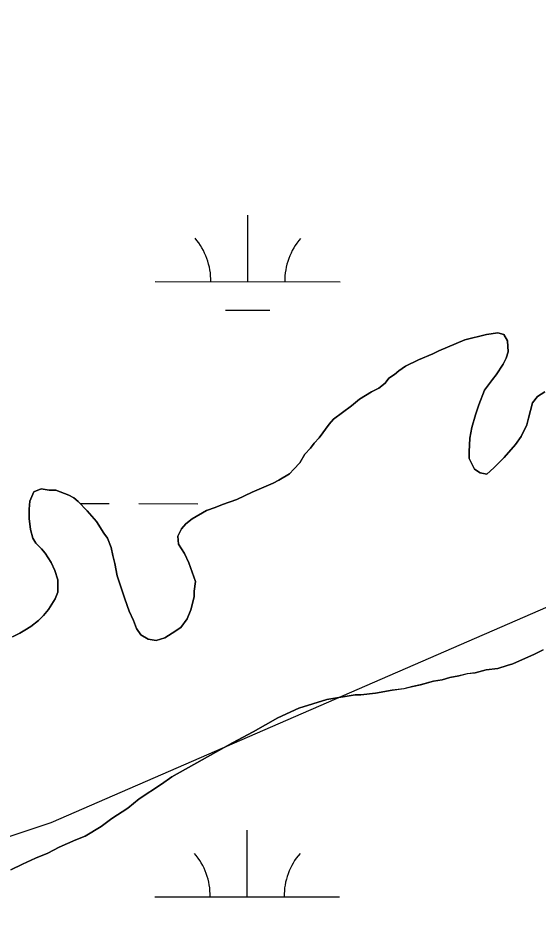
# Model space of a CAD drawing. Extents: x 3148686 to 3186545, y 916144 to 941516.
# Drawn here: x 3168279.7 to 3168561, y 923902.7 to 924385.9 of the extents above; entities that cross this region are included whole.
import ezdxf

# ---------------------------------------------------------------- set-up
doc = ezdxf.new("R2010")
doc.units = 0
for name, color, linetype in [('V-SITE-VEGE', 7, 'Continuous'), ('V-TOPO-BNDY', 7, 'Continuous'), ('V-TOPO-SHOR', 7, 'Continuous'), ('V-WETL-SWMP', 7, 'Continuous')]:
    doc.layers.add(name, color=color, linetype=linetype)

msp = doc.modelspace()

# ---------------------------------------------------------------- linework, layer by layer
at = {"layer": 'V-SITE-VEGE'}
for points in [[(3168533.02, 924214.63), (3168521.29, 924211.79), (3168507.23, 924205.8), (3168504.11, 924204.21), (3168496.3, 924201.01), (3168489.27, 924197.43), (3168485.76, 924195.05), (3168483.43, 924193.07), (3168480.31, 924191.09), (3168478.38, 924188.33), (3168474.87, 924185.56), (3168470.97, 924183.57), (3168464.34, 924179.6), (3168460.06, 924176.04), (3168450.32, 924168.91), (3168447.99, 924166.15), (3168442.56, 924158.66), (3168439.84, 924155.89), (3168437.9, 924153.14), (3168434.8, 924149.98), (3168432.09, 924145.26), (3168428.99, 924141.7), (3168426.65, 924139.33), (3168420.8, 924135.76), (3168417.68, 924134.17), (3168406.36, 924129.38), (3168398.16, 924125.39), (3168390.35, 924122.59), (3168386.44, 924120.99), (3168381.75, 924119.39), (3168373.95, 924115.01), (3168370.45, 924112.24), (3168368.12, 924109.48), (3168366.19, 924105.55), (3168366.62, 924101.24), (3168369.79, 924096.17), (3168372.18, 924091.1), (3168375.79, 924080.94), (3168375.05, 924075.84), (3168375.07, 924072.71), (3168373.17, 924065.64), (3168371.25, 924060.92), (3168367.76, 924056.19), (3168363.09, 924053.02), (3168359.18, 924050.64), (3168354.49, 924049.03), (3168350.18, 924049.78), (3168346.24, 924052.1), (3168343.86, 924055.61), (3168342.26, 924059.91), (3168339.87, 924064.98), (3168337.47, 924071.62), (3168333.45, 924084.13), (3168332.22, 924090.78), (3168331.01, 924095.08), (3168330.19, 924099.39), (3168328.2, 924104.46), (3168326.21, 924107.19), (3168322.25, 924113.43), (3168317.11, 924119.26), (3168312.36, 924124.32), (3168310, 924126.26), (3168307.24, 924127.8), (3168300.17, 924130.49), (3168296.64, 924130.46), (3168292.32, 924131.21), (3168288.42, 924129.61), (3168286.11, 924124.5), (3168285.75, 924120.19), (3168285.79, 924115.1), (3168286.63, 924109.22), (3168287.84, 924104.53), (3168289.42, 924101.8), (3168292.58, 924098.69), (3168294.56, 924096.36), (3168297.74, 924091.29), (3168299.73, 924087), (3168301.34, 924081.91), (3168301.39, 924075.25), (3168299.85, 924071.72), (3168296.37, 924065.81), (3168293.66, 924062.66), (3168290.93, 924059.89), (3168286.65, 924056.72), (3168283.53, 924054.74), (3168280.8, 924053.15), (3168276.9, 924051.16)], [(3168564.61, 924183.53), (3168560.71, 924181.15), (3168558, 924177.6), (3168555.71, 924169.36), (3168554.96, 924165.82), (3168551.87, 924159.53), (3168548.77, 924155.2), (3168542.56, 924148.09), (3168537.12, 924142.56), (3168533.23, 924139.01), (3168529.7, 924139.76), (3168526.55, 924141.7), (3168523.76, 924147.55), (3168523.73, 924151.08), (3168524.06, 924158.52), (3168525.19, 924164.41), (3168527.1, 924171.09), (3168529.01, 924176.59), (3168532.08, 924184.45), (3168536.35, 924190.36), (3168538.29, 924192.73), (3168542.16, 924198.63), (3168543.7, 924201.78), (3168544.85, 924205.31), (3168544.41, 924211.19), (3168542.42, 924214.7), (3168539.28, 924215.46), (3168533.02, 924214.63)], [(3168324.74, 923948.49), (3168330.58, 923952.85), (3168339.15, 923958.4), (3168345.38, 923963.55), (3168357.46, 923971.48), (3168362.92, 923975.44), (3168395.68, 923993.73), (3168407, 923999.69), (3168420.26, 924007.24), (3168431.58, 924012.43), (3168446.82, 924017.25), (3168462.08, 924019.72), (3168465.22, 924019.75), (3168473.05, 924020.59), (3168482.05, 924022.23), (3168488.31, 924023.07), (3168493, 924024.28), (3168497.31, 924025.1), (3168504.34, 924027.11), (3168509.04, 924027.93), (3168513.34, 924029.14), (3168518.03, 924029.96), (3168522.72, 924031.18), (3168527.03, 924031.6), (3168532.9, 924033.22), (3168539.16, 924034.05), (3168544.24, 924035.66), (3168547.37, 924036.47), (3168559.08, 924041.65), (3168563.76, 924044.04)], [(3168275.94, 923924.99), (3168282.19, 923928.17), (3168289.21, 923931.36), (3168295.85, 923934.16), (3168302.1, 923937.34), (3168311.08, 923941.33), (3168316.16, 923943.33), (3168324.74, 923948.49)]]:
    msp.add_lwpolyline(points, dxfattribs=at)
at = {"layer": 'V-TOPO-BNDY'}
msp.add_lwpolyline([(3170156.29, 924862.88), (3169477.87, 924465.66), (3168859.75, 924194.89), (3168297.49, 923950.54), (3168271.6, 923941.9), (3168245.71, 923933.26), (3168052.92, 923869.99), (3167860.14, 923806.73), (3167616.81, 923687.92), (3167172.22, 923564.9), (3167136.29, 923554.93), (3167091.99, 923551.97), (3166357.33, 923502.86), (3166157.38, 923519.96), (3165770.91, 923553.29), (3165259.87, 923662.65), (3164600.86, 923797.2)], dxfattribs=at)
at = {"layer": 'V-TOPO-SHOR'}
for points in [[(3168564.61, 924183.53), (3168560.71, 924181.15), (3168558, 924177.6), (3168555.71, 924169.36), (3168554.96, 924165.82), (3168551.87, 924159.53), (3168548.77, 924155.2), (3168542.56, 924148.09), (3168537.12, 924142.56), (3168533.23, 924139.01), (3168529.7, 924139.76), (3168526.55, 924141.7), (3168523.76, 924147.55), (3168523.73, 924151.08), (3168524.06, 924158.52), (3168525.19, 924164.41), (3168527.1, 924171.09), (3168529.01, 924176.59), (3168532.08, 924184.45), (3168536.35, 924190.36), (3168538.29, 924192.73), (3168542.16, 924198.63), (3168543.7, 924201.78), (3168544.85, 924205.31), (3168544.41, 924211.19), (3168542.42, 924214.7), (3168539.28, 924215.46), (3168533.02, 924214.63), (3168521.29, 924211.79), (3168507.23, 924205.8), (3168504.11, 924204.21), (3168496.3, 924201.01), (3168489.27, 924197.43), (3168485.76, 924195.05), (3168483.43, 924193.07), (3168480.31, 924191.09), (3168478.38, 924188.33), (3168474.87, 924185.56), (3168470.97, 924183.57), (3168464.34, 924179.6), (3168460.06, 924176.04), (3168450.32, 924168.91), (3168447.99, 924166.15), (3168442.56, 924158.66), (3168439.84, 924155.89), (3168437.9, 924153.14), (3168434.8, 924149.98), (3168432.09, 924145.26), (3168428.99, 924141.7), (3168426.65, 924139.33), (3168420.8, 924135.76)], [(3168420.8, 924135.76), (3168417.68, 924134.17), (3168406.36, 924129.38), (3168398.16, 924125.39), (3168390.35, 924122.59), (3168386.44, 924120.99), (3168381.75, 924119.39), (3168373.95, 924115.01), (3168370.45, 924112.24), (3168368.12, 924109.48), (3168366.19, 924105.55), (3168366.62, 924101.24), (3168369.79, 924096.17), (3168372.18, 924091.1), (3168375.79, 924080.94), (3168375.05, 924075.84), (3168375.07, 924072.71), (3168373.17, 924065.64), (3168371.25, 924060.92), (3168367.76, 924056.19), (3168363.08, 924053.02), (3168359.18, 924050.64), (3168354.49, 924049.03), (3168350.18, 924049.78), (3168346.24, 924052.1), (3168343.86, 924055.61), (3168342.26, 924059.91), (3168339.87, 924064.98), (3168337.47, 924071.62), (3168333.45, 924084.13), (3168332.22, 924090.78), (3168331.01, 924095.08), (3168330.19, 924099.39), (3168328.19, 924104.46), (3168326.21, 924107.19), (3168322.25, 924113.43), (3168317.11, 924119.26), (3168312.36, 924124.32), (3168310, 924126.26), (3168307.24, 924127.8), (3168300.17, 924130.49), (3168296.64, 924130.46), (3168292.32, 924131.21), (3168288.42, 924129.61), (3168286.11, 924124.5), (3168285.75, 924120.19), (3168285.79, 924115.1), (3168286.62, 924109.22), (3168287.84, 924104.53), (3168289.42, 924101.8), (3168292.58, 924098.69), (3168294.56, 924096.36), (3168297.74, 924091.29), (3168299.73, 924087), (3168301.34, 924081.91), (3168301.39, 924075.25), (3168299.85, 924071.72), (3168296.37, 924065.81), (3168293.66, 924062.66), (3168290.93, 924059.89), (3168286.65, 924056.72), (3168283.53, 924054.74), (3168280.8, 924053.15), (3168276.9, 924051.16)], [(3168527.03, 924031.6), (3168532.9, 924033.22), (3168539.16, 924034.05), (3168544.24, 924035.66), (3168547.37, 924036.47), (3168559.08, 924041.65), (3168563.76, 924044.04)], [(3168275.94, 923924.99), (3168282.19, 923928.17), (3168289.21, 923931.36), (3168295.85, 923934.16), (3168302.1, 923937.34), (3168311.08, 923941.33), (3168316.16, 923943.33), (3168324.73, 923948.49), (3168330.58, 923952.85), (3168339.15, 923958.4), (3168345.38, 923963.55), (3168357.46, 923971.48), (3168362.92, 923975.44), (3168395.68, 923993.73), (3168407, 923999.69), (3168420.26, 924007.24), (3168431.58, 924012.43), (3168446.82, 924017.25), (3168462.08, 924019.72), (3168465.22, 924019.75), (3168473.05, 924020.59), (3168482.05, 924022.23), (3168488.31, 924023.07), (3168493, 924024.28), (3168497.31, 924025.1), (3168504.34, 924027.11), (3168509.04, 924027.93), (3168513.34, 924029.14), (3168518.03, 924029.96), (3168522.72, 924031.18), (3168527.03, 924031.6)]]:
    msp.add_lwpolyline(points, dxfattribs=at)
at = {"layer": 'V-WETL-SWMP'}
for p, q in [((3168404.04, 924243.15), (3168404.08, 924279.15)), ((3168354.04, 924243.2), (3168454.04, 924243.1)), ((3168392.02, 924227.73), (3168416.02, 924227.71)), ((3168313.43, 924123.18), (3168329.07, 924123.16)), ((3168345.07, 924123.14), (3168377.07, 924123.11)), ((3168403.69, 923910.48), (3168403.73, 923946.48)), ((3168353.69, 923910.53), (3168453.69, 923910.42))]:
    msp.add_line(p, q, dxfattribs=at)
for points in [[(3168420.8, 924135.76), (3168426.65, 924139.33), (3168428.99, 924141.7), (3168432.09, 924145.25), (3168434.8, 924149.98), (3168437.91, 924153.14), (3168439.84, 924155.9), (3168442.56, 924158.66), (3168447.99, 924166.15), (3168450.32, 924168.91), (3168460.06, 924176.04), (3168464.34, 924179.6), (3168470.97, 924183.57), (3168474.87, 924185.56), (3168478.37, 924188.33), (3168480.31, 924191.09), (3168483.43, 924193.07), (3168485.77, 924195.05), (3168489.27, 924197.43), (3168496.3, 924201.01), (3168504.11, 924204.21), (3168507.23, 924205.8), (3168521.29, 924211.79), (3168533.02, 924214.63), (3168539.28, 924215.46), (3168542.42, 924214.7), (3168544.41, 924211.19), (3168544.85, 924205.32), (3168543.7, 924201.78), (3168542.16, 924198.63), (3168538.29, 924192.73), (3168536.35, 924190.36), (3168532.08, 924184.45), (3168529.01, 924176.59), (3168527.1, 924171.09), (3168525.19, 924164.41), (3168524.06, 924158.52), (3168523.73, 924151.08), (3168523.76, 924147.55), (3168526.55, 924141.7), (3168529.7, 924139.76), (3168533.23, 924139.01), (3168537.12, 924142.56), (3168542.56, 924148.09), (3168548.77, 924155.2), (3168551.87, 924159.53), (3168554.96, 924165.82), (3168555.71, 924169.36), (3168558, 924177.6), (3168560.71, 924181.15), (3168564.61, 924183.53)], [(3168276.9, 924051.16), (3168280.8, 924053.15), (3168283.53, 924054.74), (3168286.65, 924056.72), (3168290.93, 924059.89), (3168293.66, 924062.66), (3168296.37, 924065.81), (3168299.85, 924071.72), (3168301.39, 924075.26), (3168301.34, 924081.92), (3168299.73, 924087), (3168297.74, 924091.29), (3168294.56, 924096.36), (3168292.58, 924098.69), (3168289.43, 924101.8), (3168287.84, 924104.53), (3168286.62, 924109.23), (3168285.79, 924115.1), (3168285.75, 924120.19), (3168286.11, 924124.5), (3168288.42, 924129.61), (3168292.33, 924131.21), (3168296.64, 924130.46), (3168300.17, 924130.49), (3168307.24, 924127.8), (3168310, 924126.26), (3168312.36, 924124.32), (3168317.11, 924119.26), (3168322.25, 924113.43), (3168326.21, 924107.19), (3168328.19, 924104.46), (3168330.19, 924099.39), (3168331.01, 924095.08), (3168332.22, 924090.78), (3168333.45, 924084.13), (3168337.47, 924071.62), (3168339.87, 924064.98), (3168342.26, 924059.91), (3168343.86, 924055.61), (3168346.24, 924052.1), (3168350.18, 924049.78), (3168354.49, 924049.03), (3168359.18, 924050.64), (3168363.08, 924053.02), (3168367.76, 924056.19), (3168371.25, 924060.92), (3168373.17, 924065.64), (3168375.07, 924072.71), (3168375.05, 924075.84), (3168375.79, 924080.94), (3168372.18, 924091.1), (3168369.79, 924096.17), (3168366.62, 924101.24), (3168366.19, 924105.55), (3168368.12, 924109.48), (3168370.45, 924112.24), (3168373.95, 924115.01), (3168381.75, 924119.39), (3168386.44, 924120.99), (3168390.35, 924122.59), (3168398.16, 924125.39), (3168406.36, 924129.38), (3168417.68, 924134.17), (3168420.8, 924135.76)], [(3168563.76, 924044.04), (3168559.08, 924041.65), (3168547.37, 924036.46), (3168544.24, 924035.66), (3168539.16, 924034.05), (3168532.9, 924033.22), (3168527.03, 924031.6)], [(3168527.03, 924031.6), (3168522.72, 924031.17), (3168518.03, 924029.96), (3168513.34, 924029.14), (3168509.04, 924027.93), (3168504.34, 924027.11), (3168497.3, 924025.1), (3168493, 924024.28), (3168488.31, 924023.06), (3168482.05, 924022.23), (3168473.05, 924020.59), (3168465.22, 924019.75), (3168462.08, 924019.72), (3168446.82, 924017.25)], [(3168446.82, 924017.25), (3168431.58, 924012.43), (3168420.26, 924007.24), (3168407, 923999.69), (3168395.68, 923993.73), (3168362.92, 923975.44), (3168357.46, 923971.48), (3168345.38, 923963.55), (3168339.15, 923958.4), (3168330.58, 923952.85), (3168324.73, 923948.49), (3168316.15, 923943.33), (3168311.08, 923941.33), (3168302.1, 923937.34), (3168295.85, 923934.16), (3168289.21, 923931.36), (3168282.19, 923928.17), (3168275.94, 923924.99)]]:
    msp.add_lwpolyline(points, dxfattribs=at)
for centre, start, end in [((3168348.79, 924243.68), 359.1678, 40.7115), ((3168459.28, 924243.57), 139.1678, 180.7115), ((3168348.44, 923911.01), 359.1678, 40.7115), ((3168458.93, 923910.89), 139.1678, 180.7115)]:
    msp.add_arc(centre, 35.25, start, end, dxfattribs=at)

doc.saveas('drawing.dxf')
